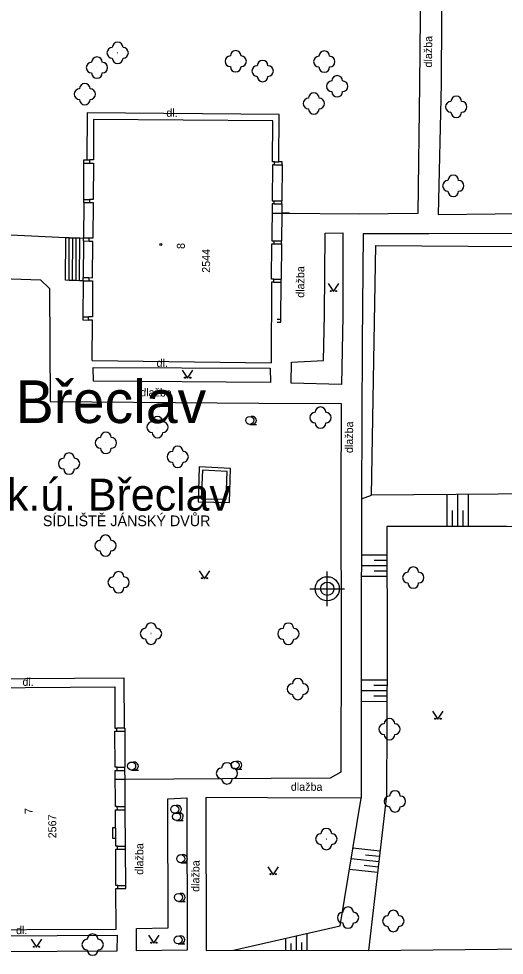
# Model space of a CAD drawing. Extents: x -584400 to -581602, y -1210894 to -1208793.
# Drawn here: x -582480.2 to -582434.8, y -1209883.4 to -1209795.7 of the extents above; entities that cross this region are included whole.
import ezdxf

# ---------------------------------------------------------------- set-up
doc = ezdxf.new("R2010")
doc.units = 0
for name, color, linetype in [('BUDOVY_MĚŘ', 7, 'Continuous'), ('NÁZEV_K_Ú', 7, 'Continuous'), ('NÁZVY_SÍDEL_JEDNOTKY', 7, 'Continuous'), ('NÁZVY_ULIC_TOK_SMĚR', 7, 'Continuous'), ('POMOC_POPIS', 7, 'Continuous'), ('ROZHRANÍ_PLOCH', 7, 'Continuous'), ('VÝŠKOPIS', 7, 'Continuous'), ('ZELEŇ', 7, 'Continuous'), ('ZN_BUDOV', 7, 'Continuous'), ('ZN_DOPLŇKOVÉ', 7, 'Continuous'), ('ZN_KULTUR', 7, 'Continuous'), ('Č_POPIS_EVID', 7, 'Continuous')]:
    doc.layers.add(name, color=color, linetype=linetype)

msp = doc.modelspace()

# ---------------------------------------------------------------- linework, layer by layer
at = {"layer": 'BUDOVY_MĚŘ'}
for points in [[(-582473.21, -1209805.1), (-582473.23, -1209808.89)], [(-582456.44, -1209805.24), (-582473.21, -1209805.1)], [(-582456.47, -1209809.07), (-582456.44, -1209805.24)], [(-582473.23, -1209808.89), (-582473.58, -1209808.89)], [(-582473.58, -1209809.19), (-582473.58, -1209808.89)], [(-582456.27, -1209809.08), (-582456.47, -1209809.07)], [(-582456.27, -1209809.35), (-582456.27, -1209809.08)], [(-582473.58, -1209809.19), (-582473.23, -1209809.19)], [(-582473.23, -1209809.19), (-582473.26, -1209812.59)], [(-582456.47, -1209809.35), (-582456.5, -1209812.73)], [(-582456.27, -1209809.35), (-582456.47, -1209809.35)], [(-582473.6, -1209812.59), (-582473.61, -1209812.89)], [(-582473.26, -1209812.59), (-582473.6, -1209812.59)], [(-582473.61, -1209812.89), (-582473.26, -1209812.89)], [(-582473.26, -1209812.89), (-582473.28, -1209816.23)], [(-582456.5, -1209813.01), (-582456.52, -1209816.47)], [(-582456.5, -1209812.73), (-582456.3, -1209812.73)], [(-582456.3, -1209813.01), (-582456.5, -1209813.01)], [(-582456.3, -1209813.01), (-582456.3, -1209812.73)], [(-582473.28, -1209816.23), (-582473.63, -1209816.23)], [(-582473.63, -1209816.53), (-582473.63, -1209816.23)], [(-582473.28, -1209816.53), (-582473.63, -1209816.53)], [(-582473.3, -1209819.93), (-582473.28, -1209816.53)], [(-582456.55, -1209820.07), (-582456.52, -1209816.75)], [(-582456.52, -1209816.47), (-582456.32, -1209816.47)], [(-582456.52, -1209816.75), (-582456.32, -1209816.75)], [(-582456.32, -1209816.75), (-582456.32, -1209816.47)], [(-582473.65, -1209819.92), (-582473.66, -1209820.22)], [(-582473.66, -1209820.22), (-582473.31, -1209820.23)], [(-582473.65, -1209819.92), (-582473.3, -1209819.93)], [(-582473.31, -1209820.23), (-582473.33, -1209823.61)], [(-582456.55, -1209820.35), (-582456.6, -1209827.9)], [(-582456.35, -1209820.08), (-582456.55, -1209820.07)], [(-582456.35, -1209820.36), (-582456.55, -1209820.35)], [(-582456.35, -1209820.36), (-582456.35, -1209820.08)], [(-582473.68, -1209823.91), (-582473.68, -1209823.61)], [(-582473.33, -1209823.61), (-582473.68, -1209823.61)], [(-582473.33, -1209823.91), (-582473.68, -1209823.91)], [(-582473.36, -1209827.7), (-582473.33, -1209823.91)], [(-582473.36, -1209827.7), (-582456.6, -1209827.9)], [(-582488, -1209858.38), (-582471.23, -1209858.27)], [(-582471.23, -1209858.27), (-582471.21, -1209862.12)], [(-582471.21, -1209862.12), (-582471.04, -1209862.12)], [(-582471.19, -1209865.8), (-582471.21, -1209862.42)], [(-582471.21, -1209862.42), (-582471.04, -1209862.42)], [(-582471.04, -1209862.42), (-582471.04, -1209862.12)], [(-582471.02, -1209865.79), (-582471.19, -1209865.8)], [(-582471.17, -1209869.48), (-582471.19, -1209866.09)], [(-582471.19, -1209866.09), (-582471.01, -1209866.09)], [(-582471.01, -1209866.09), (-582471.02, -1209865.79)], [(-582471, -1209869.48), (-582471.17, -1209869.48)], [(-582470.99, -1209869.78), (-582471, -1209869.48)], [(-582471.14, -1209873.18), (-582471.16, -1209869.78)], [(-582471.16, -1209869.78), (-582470.99, -1209869.78)], [(-582471.15, -1209871.48), (-582471.45, -1209871.48), (-582471.44, -1209872.45), (-582471.14, -1209872.45)], [(-582470.97, -1209873.18), (-582471.14, -1209873.18)], [(-582470.97, -1209873.48), (-582470.97, -1209873.18)], [(-582471.12, -1209876.87), (-582471.14, -1209873.48)], [(-582471.14, -1209873.48), (-582470.97, -1209873.48)], [(-582470.95, -1209876.87), (-582471.12, -1209876.87)], [(-582471.1, -1209880.95), (-582471.12, -1209877.17)], [(-582471.12, -1209877.17), (-582470.95, -1209877.17)], [(-582470.95, -1209877.17), (-582470.95, -1209876.87)], [(-582487.87, -1209881.03), (-582471.1, -1209880.95)]]:
    msp.add_lwpolyline(points, dxfattribs=at)
at = {"layer": 'ROZHRANÍ_PLOCH'}
for points in [[(-582437.83, -1209768.38), (-582433.72, -1209768.46), (-582433.85, -1209777.62), (-582434.01, -1209782.48), (-582438.75, -1209782.44), (-582438.8, -1209776.31), (-582438.59, -1209769.87), (-582440.42, -1209769.81), (-582440.61, -1209789.09), (-582440.67, -1209801.77), (-582440.96, -1209814), (-582430.28, -1209813.89), (-582418.52, -1209814.08)], [(-582455.61, -1209813.89), (-582448.46, -1209813.94), (-582442.83, -1209813.89), (-582442.67, -1209801.83), (-582442.56, -1209789.12), (-582442.36, -1209773.59), (-582445.65, -1209773.49), (-582445.72, -1209778.04), (-582463.08, -1209777.82)], [(-582473.8, -1209804.49), (-582473.83, -1209808.89), (-582473.58, -1209808.89)], [(-582455.84, -1209804.64), (-582473.8, -1209804.49)], [(-582456.27, -1209809.08), (-582455.87, -1209809.08), (-582455.84, -1209804.64)], [(-582474.12, -1209809.19), (-582474.12, -1209808.89), (-582473.83, -1209808.89)], [(-582455.57, -1209809.36), (-582455.57, -1209809.08), (-582455.87, -1209809.08)], [(-582474.14, -1209812.59), (-582474.12, -1209809.19), (-582473.58, -1209809.19)], [(-582456.27, -1209809.35), (-582455.57, -1209809.36), (-582455.6, -1209812.74)], [(-582474.14, -1209812.89), (-582474.14, -1209812.59)], [(-582474.14, -1209812.59), (-582473.6, -1209812.59)], [(-582474.14, -1209812.89), (-582474.16, -1209816.22)], [(-582474.14, -1209812.89), (-582473.61, -1209812.89)], [(-582456.3, -1209812.73), (-582455.6, -1209812.74)], [(-582456.3, -1209813.01), (-582455.6, -1209813.02)], [(-582455.6, -1209813.02), (-582455.61, -1209813.89)], [(-582455.6, -1209813.02), (-582455.6, -1209812.74)], [(-582456.5, -1209813.89), (-582455.61, -1209813.89)], [(-582455.61, -1209813.89), (-582455.63, -1209816.47)], [(-582454.87, -1209813.89), (-582455.61, -1209813.89)], [(-582475.82, -1209816.2), (-582490.67, -1209815.49)], [(-582430.03, -1209815.78), (-582441.84, -1209815.83), (-582447.99, -1209815.82), (-582448.07, -1209826.02), (-582448.13, -1209840.64), (-582448.17, -1209854.33), (-582448.18, -1209868.68), (-582456.93, -1209868.67), (-582462.7, -1209868.63), (-582462.67, -1209882.97), (-582460.13, -1209882.92), (-582447.49, -1209882.95), (-582432.37, -1209882.81)], [(-582449.88, -1209815.73), (-582449.9, -1209823.53), (-582450.01, -1209829.94), (-582454.71, -1209829.81), (-582454.69, -1209827.83), (-582451.69, -1209827.7), (-582451.59, -1209823.4), (-582451.54, -1209815.77), (-582449.88, -1209815.73)], [(-582475.51, -1209820.18), (-582475.84, -1209820.17), (-582475.82, -1209816.2)], [(-582475.49, -1209816.2), (-582475.82, -1209816.2)], [(-582475.18, -1209820.19), (-582475.51, -1209820.18), (-582475.49, -1209816.2)], [(-582475.49, -1209816.2), (-582475.16, -1209816.2)], [(-582475.18, -1209820.19), (-582475.16, -1209816.2)], [(-582475.16, -1209816.2), (-582474.5, -1209816.21)], [(-582474.85, -1209820.2), (-582474.83, -1209816.22)], [(-582474.52, -1209820.21), (-582474.5, -1209816.21)], [(-582474.5, -1209816.21), (-582474.16, -1209816.22)], [(-582474.16, -1209816.52), (-582474.2, -1209819.92)], [(-582474.16, -1209816.52), (-582474.16, -1209816.22)], [(-582473.63, -1209816.23), (-582474.16, -1209816.22)], [(-582473.63, -1209816.53), (-582474.16, -1209816.52)], [(-582456.32, -1209816.47), (-582455.63, -1209816.47)], [(-582456.32, -1209816.75), (-582455.63, -1209816.75)], [(-582455.63, -1209816.75), (-582455.65, -1209820.08)], [(-582455.63, -1209816.75), (-582455.63, -1209816.47)], [(-582420.74, -1209840.06), (-582431.38, -1209840.17), (-582447.21, -1209840.3), (-582446.81, -1209816.9), (-582433.85, -1209817), (-582418.8, -1209817.23)], [(-582491.86, -1209819.67), (-582478.18, -1209820.13)], [(-582478.18, -1209820.13), (-582477.34, -1209820.93)], [(-582474.85, -1209820.2), (-582475.18, -1209820.19)], [(-582474.52, -1209820.21), (-582474.85, -1209820.2)], [(-582474.2, -1209820.22), (-582474.52, -1209820.21)], [(-582474.2, -1209820.22), (-582474.22, -1209823.6), (-582473.68, -1209823.61)], [(-582474.2, -1209820.22), (-582474.2, -1209819.92)], [(-582474.2, -1209819.92), (-582473.65, -1209819.92)], [(-582474.2, -1209820.22), (-582473.66, -1209820.22)], [(-582456.35, -1209820.08), (-582455.65, -1209820.08)], [(-582456.35, -1209820.36), (-582455.65, -1209820.36)], [(-582456.03, -1209823.82), (-582455.68, -1209823.83), (-582455.65, -1209820.36)], [(-582455.65, -1209820.36), (-582455.65, -1209820.08)], [(-582477.34, -1209820.93), (-582477.28, -1209831.53)], [(-582474.22, -1209823.6), (-582474.22, -1209823.89), (-582473.68, -1209823.91)], [(-582456.03, -1209824.1), (-582455.68, -1209824.11), (-582455.68, -1209823.83)], [(-582473.24, -1209828.36), (-582456.7, -1209828.42), (-582456.64, -1209829.75), (-582473.22, -1209829.62), (-582473.24, -1209828.36)], [(-582477.28, -1209831.53), (-582457.76, -1209831.69), (-582450.05, -1209831.73), (-582450.06, -1209840.74), (-582450.03, -1209853.96), (-582450.07, -1209866.27), (-582451.07, -1209866.81), (-582456.58, -1209866.85), (-582470.27, -1209866.93)], [(-582463.32, -1209837.64), (-582463.44, -1209840.93), (-582460.5, -1209840.99), (-582460.39, -1209837.8), (-582463.32, -1209837.64)], [(-582463.03, -1209837.96), (-582463.13, -1209840.64), (-582460.79, -1209840.68), (-582460.7, -1209838.08), (-582463.03, -1209837.96)], [(-582488.85, -1209857.53), (-582470.39, -1209857.42)], [(-582470.39, -1209857.42), (-582470.36, -1209862.12), (-582471.04, -1209862.12)], [(-582471.04, -1209862.42), (-582470.3, -1209862.41), (-582470.28, -1209865.79)], [(-582470.36, -1209862.12), (-582470.3, -1209862.12), (-582470.3, -1209862.41)], [(-582471.02, -1209865.79), (-582470.28, -1209865.79)], [(-582471.01, -1209866.09), (-582470.28, -1209866.09)], [(-582470.28, -1209866.09), (-582470.28, -1209865.79)], [(-582470.27, -1209866.93), (-582470.28, -1209866.09)], [(-582470.27, -1209866.93), (-582471.18, -1209866.94)], [(-582470.25, -1209869.48), (-582470.27, -1209866.93)], [(-582466.26, -1209868.74), (-582464.48, -1209868.65), (-582464.46, -1209882.93), (-582469.2, -1209883), (-582469.2, -1209880.9), (-582466.24, -1209880.84), (-582466.26, -1209868.74)], [(-582471, -1209869.48), (-582470.25, -1209869.48)], [(-582470.25, -1209869.77), (-582470.25, -1209869.48)], [(-582470.99, -1209869.78), (-582470.25, -1209869.77)], [(-582470.23, -1209873.18), (-582470.25, -1209869.77)], [(-582470.97, -1209873.18), (-582470.23, -1209873.18)], [(-582470.23, -1209873.48), (-582470.23, -1209873.18)], [(-582470.97, -1209873.48), (-582470.23, -1209873.48)], [(-582470.95, -1209876.87), (-582470.2, -1209876.86), (-582470.23, -1209873.48)], [(-582470.95, -1209877.17), (-582470.2, -1209877.16), (-582470.2, -1209876.86)], [(-582487.85, -1209881.61), (-582471.01, -1209881.52), (-582471.04, -1209883.02), (-582487.82, -1209883.12), (-582487.85, -1209881.61)]]:
    msp.add_lwpolyline(points, dxfattribs=at)
at = {"layer": 'VÝŠKOPIS'}
for points in [[(-582448.13, -1209840.64), (-582447.21, -1209840.3)], [(-582440.15, -1209840.24), (-582440.15, -1209843.25)], [(-582439.15, -1209840.23), (-582439.15, -1209843.25)], [(-582438.15, -1209840.23), (-582438.15, -1209843.25)], [(-582439.65, -1209841.74), (-582439.65, -1209843.25)], [(-582438.65, -1209841.74), (-582438.65, -1209843.25)], [(-582420.14, -1209843.41), (-582434.53, -1209843.25), (-582445.76, -1209843.25), (-582445.75, -1209854.84), (-582445.81, -1209868.43), (-582447.49, -1209882.95)], [(-582448.15, -1209845.89), (-582445.76, -1209845.89)], [(-582446.95, -1209846.39), (-582445.76, -1209846.39)], [(-582448.15, -1209846.89), (-582445.76, -1209846.89)], [(-582446.95, -1209847.39), (-582445.76, -1209847.39)], [(-582448.15, -1209847.89), (-582445.76, -1209847.89)], [(-582448.17, -1209857.61), (-582445.76, -1209857.62)], [(-582446.97, -1209858.12), (-582445.76, -1209858.12)], [(-582448.17, -1209858.61), (-582445.77, -1209858.62)], [(-582446.97, -1209859.12), (-582445.77, -1209859.12)], [(-582448.17, -1209859.61), (-582445.77, -1209859.62)], [(-582460.13, -1209882.92), (-582450.15, -1209880.65), (-582448.18, -1209868.68)], [(-582448.95, -1209873.35), (-582446.41, -1209873.64)], [(-582447.75, -1209873.99), (-582446.47, -1209874.14)], [(-582449.11, -1209874.34), (-582446.53, -1209874.64)], [(-582449.27, -1209875.33), (-582446.64, -1209875.63)], [(-582447.89, -1209874.98), (-582446.59, -1209875.13)], [(-582455.25, -1209881.81), (-582455.25, -1209882.93)], [(-582454.25, -1209881.58), (-582454.25, -1209882.93)], [(-582453.25, -1209881.36), (-582453.25, -1209882.94)], [(-582454.75, -1209882.32), (-582454.75, -1209882.93)], [(-582453.75, -1209882.2), (-582453.75, -1209882.94)]]:
    msp.add_lwpolyline(points, dxfattribs=at)
at = {"layer": 'ZELEŇ'}
for centre in [(-582470.96, -1209798.86), (-582472.9, -1209800.25), (-582459.91, -1209799.66), (-582451.62, -1209799.69), (-582457.39, -1209800.57), (-582450.41, -1209802), (-582474.03, -1209802.74), (-582452.6, -1209803.61), (-582439.27, -1209803.92), (-582439.55, -1209811.33), (-582451.98, -1209833.04), (-582467.23, -1209833.93), (-582472.06, -1209835.41), (-582465.34, -1209836.71), (-582475.51, -1209837.35), (-582472.1, -1209845.03), (-582470.87, -1209848.47), (-582443.29, -1209848.03), (-582467.84, -1209853.28), (-582454.98, -1209853.29), (-582454.1, -1209858.47), (-582445.52, -1209862.23), (-582460.73, -1209866.37), (-582445.01, -1209868.99), (-582451.43, -1209872.52), (-582449.4, -1209879.88), (-582445.16, -1209880.2), (-582473.3, -1209882.41)]:
    msp.add_circle(centre, 0.0005, dxfattribs=at)
for centre, start, end in [((-582471.46, -1209798.86), 89.99999, 269.99999), ((-582470.96, -1209798.36), 0, 179.99999), ((-582470.46, -1209798.86), 270, 89.99999), ((-582472.9, -1209799.75), 0, 179.99999), ((-582470.96, -1209799.36), 179.99999, 359.99999), ((-582460.41, -1209799.66), 89.99999, 269.99999), ((-582459.91, -1209799.16), 0, 179.99999), ((-582459.41, -1209799.66), 270, 89.99999), ((-582452.12, -1209799.69), 89.99999, 269.99999), ((-582451.62, -1209799.19), 0, 179.99999), ((-582451.12, -1209799.69), 270, 89.99999), ((-582473.4, -1209800.25), 89.99999, 269.99999), ((-582472.4, -1209800.25), 270, 89.99999), ((-582459.91, -1209800.16), 179.99999, 359.99999), ((-582457.89, -1209800.57), 89.99999, 269.99999), ((-582457.39, -1209800.07), 0, 179.99999), ((-582456.89, -1209800.57), 270, 89.99999), ((-582451.62, -1209800.19), 179.99999, 359.99999), ((-582472.9, -1209800.75), 179.99999, 359.99999), ((-582457.39, -1209801.07), 179.99999, 359.99999), ((-582450.41, -1209801.5), 0, 179.99999), ((-582474.03, -1209802.24), 0, 179.99999), ((-582450.91, -1209802), 89.99999, 269.99999), ((-582449.91, -1209802), 270, 89.99999), ((-582474.53, -1209802.74), 89.99999, 269.99999), ((-582473.53, -1209802.74), 270, 89.99999), ((-582452.6, -1209803.11), 0, 179.99999), ((-582450.41, -1209802.5), 179.99999, 359.99999), ((-582439.27, -1209803.42), 0, 179.99999), ((-582474.03, -1209803.24), 179.99999, 359.99999), ((-582453.1, -1209803.61), 89.99999, 269.99999), ((-582452.1, -1209803.61), 270, 89.99999), ((-582439.77, -1209803.92), 89.99999, 269.99999), ((-582438.77, -1209803.92), 270, 89.99999), ((-582452.6, -1209804.11), 179.99999, 359.99999), ((-582439.27, -1209804.42), 179.99999, 359.99999), ((-582440.05, -1209811.33), 89.99999, 269.99999), ((-582439.55, -1209810.83), 0, 179.99999), ((-582439.05, -1209811.33), 270, 89.99999), ((-582439.55, -1209811.83), 179.99999, 359.99999), ((-582452.48, -1209833.04), 89.99999, 269.99999), ((-582451.98, -1209832.54), 0, 179.99999), ((-582451.48, -1209833.04), 270, 89.99999), ((-582467.73, -1209833.93), 89.99999, 269.99999), ((-582467.23, -1209833.43), 0, 179.99999), ((-582466.73, -1209833.93), 270, 89.99999), ((-582451.98, -1209833.54), 179.99999, 359.99999), ((-582472.06, -1209834.91), 0, 179.99999), ((-582467.23, -1209834.43), 179.99999, 359.99999), ((-582472.56, -1209835.41), 89.99999, 269.99999), ((-582471.56, -1209835.41), 270, 89.99999), ((-582472.06, -1209835.91), 179.99999, 359.99999), ((-582465.84, -1209836.71), 89.99999, 269.99999), ((-582465.34, -1209836.21), 0, 179.99999), ((-582464.84, -1209836.71), 270, 89.99999), ((-582476.01, -1209837.35), 89.99999, 269.99999), ((-582475.51, -1209836.85), 0, 179.99999), ((-582475.01, -1209837.35), 270, 89.99999), ((-582475.51, -1209837.85), 179.99999, 359.99999), ((-582465.34, -1209837.21), 179.99999, 359.99999), ((-582472.1, -1209844.53), 0, 179.99999), ((-582472.6, -1209845.03), 89.99999, 269.99999), ((-582471.6, -1209845.03), 270, 89.99999), ((-582472.1, -1209845.53), 179.99999, 359.99999), ((-582470.87, -1209847.97), 0, 179.99999), ((-582443.79, -1209848.03), 89.99999, 269.99999), ((-582443.29, -1209847.53), 0, 179.99999), ((-582442.79, -1209848.03), 270, 89.99999), ((-582471.37, -1209848.47), 89.99999, 269.99999), ((-582470.37, -1209848.47), 270, 89.99999), ((-582443.29, -1209848.53), 179.99999, 359.99999), ((-582470.87, -1209848.97), 179.99999, 359.99999), ((-582468.34, -1209853.28), 89.99999, 269.99999), ((-582467.84, -1209852.78), 0, 179.99999), ((-582467.34, -1209853.28), 270, 89.99999), ((-582455.48, -1209853.29), 89.99999, 269.99999), ((-582454.98, -1209852.79), 0, 179.99999), ((-582454.48, -1209853.29), 270, 89.99999), ((-582467.84, -1209853.78), 179.99999, 359.99999), ((-582454.98, -1209853.79), 179.99999, 359.99999), ((-582454.6, -1209858.47), 89.99999, 269.99999), ((-582454.1, -1209857.97), 0, 179.99999), ((-582453.6, -1209858.47), 270, 89.99999), ((-582454.1, -1209858.97), 179.99999, 359.99999), ((-582446.02, -1209862.23), 89.99999, 269.99999), ((-582445.52, -1209861.73), 0, 179.99999), ((-582445.02, -1209862.23), 270, 89.99999), ((-582445.52, -1209862.73), 179.99999, 359.99999), ((-582461.23, -1209866.37), 89.99999, 269.99999), ((-582460.73, -1209865.87), 0, 179.99999), ((-582460.23, -1209866.37), 270, 89.99999), ((-582460.73, -1209866.87), 179.99999, 359.99999), ((-582445.51, -1209868.99), 89.99999, 269.99999), ((-582445.01, -1209868.49), 0, 179.99999), ((-582444.51, -1209868.99), 270, 89.99999), ((-582445.01, -1209869.49), 179.99999, 359.99999), ((-582451.93, -1209872.52), 89.99999, 269.99999), ((-582451.43, -1209872.02), 0, 179.99999), ((-582450.93, -1209872.52), 270, 89.99999), ((-582451.43, -1209873.02), 179.99999, 359.99999), ((-582449.4, -1209879.38), 0, 179.99999), ((-582445.16, -1209879.7), 0, 179.99999), ((-582449.9, -1209879.88), 89.99999, 269.99999), ((-582448.9, -1209879.88), 270, 89.99999), ((-582445.66, -1209880.2), 89.99999, 269.99999), ((-582444.66, -1209880.2), 270, 89.99999), ((-582449.4, -1209880.38), 179.99999, 359.99999), ((-582445.16, -1209880.7), 179.99999, 359.99999), ((-582473.8, -1209882.41), 89.99999, 269.99999), ((-582473.3, -1209881.91), 0, 179.99999), ((-582472.8, -1209882.41), 270, 89.99999), ((-582473.3, -1209882.91), 179.99999, 359.99999)]:
    msp.add_arc(centre, 0.5, start, end, dxfattribs=at)
at = {"layer": 'ZN_BUDOV'}
msp.add_circle((-582466.92, -1209816.82), 0.0875, dxfattribs=at)
at = {"layer": 'ZN_DOPLŇKOVÉ'}
for p, q in [((-582451.34, -1209850.695), (-582451.34, -1209847.445)), ((-582452.965, -1209849.07), (-582449.715, -1209849.07))]:
    msp.add_line(p, q, dxfattribs=at)
for radius in [1.125, 0.625]:
    msp.add_circle((-582451.34, -1209849.07), radius, dxfattribs=at)
at = {"layer": 'ZN_KULTUR'}
for p, q in [((-582458.6, -1209833.675), (-582457.975, -1209833.675)), ((-582469.65, -1209866.055), (-582469.025, -1209866.055)), ((-582459.97, -1209865.975), (-582459.345, -1209865.975)), ((-582465.62, -1209870.105), (-582464.995, -1209870.105)), ((-582465.45, -1209870.785), (-582464.825, -1209870.785)), ((-582465.06, -1209874.735), (-582464.435, -1209874.735)), ((-582465.27, -1209878.365), (-582464.645, -1209878.365)), ((-582465.3, -1209882.345), (-582464.675, -1209882.345))]:
    msp.add_line(p, q, dxfattribs=at)
for points in [[(-582451.27, -1209820.49), (-582450.77, -1209821.24), (-582450.27, -1209820.49)], [(-582464.91, -1209828.6), (-582464.41, -1209829.35), (-582463.91, -1209828.6)], [(-582463.34, -1209847.38), (-582462.84, -1209848.13), (-582462.34, -1209847.38)], [(-582441.48, -1209860.55), (-582440.98, -1209861.3), (-582440.48, -1209860.55)], [(-582456.9, -1209875.11), (-582456.4, -1209875.86), (-582455.9, -1209875.11)], [(-582479.05, -1209881.91), (-582478.55, -1209882.66), (-582478.05, -1209881.91)], [(-582468.07, -1209881.53), (-582467.57, -1209882.28), (-582467.07, -1209881.53)]]:
    msp.add_lwpolyline(points, dxfattribs=at)
for centre, radius in [((-582451.02, -1209821.19), 0.05), ((-582450.52, -1209821.19), 0.05), ((-582464.66, -1209829.3), 0.05), ((-582464.16, -1209829.3), 0.05), ((-582458.6, -1209833.3), 0.375), ((-582463.09, -1209848.08), 0.05), ((-582462.59, -1209848.08), 0.05), ((-582441.23, -1209861.25), 0.05), ((-582440.73, -1209861.25), 0.05), ((-582459.97, -1209865.6), 0.375), ((-582469.65, -1209865.68), 0.375), ((-582465.62, -1209869.73), 0.375), ((-582465.45, -1209870.41), 0.375), ((-582465.06, -1209874.36), 0.375), ((-582456.65, -1209875.81), 0.05), ((-582456.15, -1209875.81), 0.05), ((-582465.27, -1209877.99), 0.375), ((-582465.3, -1209881.97), 0.375), ((-582478.8, -1209882.61), 0.05), ((-582478.3, -1209882.61), 0.05), ((-582467.82, -1209882.23), 0.05), ((-582467.32, -1209882.23), 0.05)]:
    msp.add_circle(centre, radius, dxfattribs=at)
for centre in [(-582458.35, -1209833.3), (-582459.72, -1209865.6), (-582469.4, -1209865.68), (-582465.37, -1209869.73), (-582465.2, -1209870.41), (-582464.81, -1209874.36), (-582465.02, -1209877.99), (-582465.05, -1209881.97)]:
    msp.add_arc(centre, 0.375, 249.49437, 109.04743, dxfattribs=at)

# ---------------------------------------------------------------- texts
at = {"layer": 'NÁZEV_K_Ú'}
msp.add_text('k.ú. Břeclav', height=3, dxfattribs=at).set_placement((-582481.32, -1209841.76))
at = {"layer": 'NÁZVY_SÍDEL_JEDNOTKY'}
msp.add_text('Břeclav', height=4, dxfattribs=at).set_placement((-582480.51, -1209833.55))
at = {"layer": 'NÁZVY_ULIC_TOK_SMĚR'}
msp.add_text('SÍDLIŠTĚ JÁNSKÝ DVŮR', height=1, dxfattribs=at).set_placement((-582477.96, -1209843.21))
at = {"layer": 'POMOC_POPIS'}
for s, rotation, p in [('dlažba', 89.54792, (-582441.54, -1209800.24)), ('dl.', 359.30052, (-582466.41, -1209804.85)), ('dlažba', 89.65323, (-582453.5, -1209821.81)), ('dl.', 359.30052, (-582467.32, -1209828.29)), ('dlažba', 359.30052, (-582468.85, -1209831.04)), ('dlažba', 89.54792, (-582448.94, -1209836.36)), ('dl.', 359.30052, (-582479.87, -1209858.16)), ('dlažba', 359.93449, (-582454.75, -1209868)), ('dlažba', 89.54792, (-582468.57, -1209875.87)), ('dlažba', 89.54792, (-582463.32, -1209877.47)), ('dl.', 0.30711, (-582480.47, -1209881.43))]:
    msp.add_text(s, height=0.75, rotation=rotation, dxfattribs=at).set_placement(p)
at = {"layer": 'Č_POPIS_EVID'}
for s, rotation, p in [('8', 89.99998, (-582464.67, -1209817.24)), ('2544', 89.99998, (-582462.31, -1209819.47)), ('7', 90.32399, (-582478.9, -1209870.18)), ('2567', 90.32399, (-582476.7, -1209872.45))]:
    msp.add_text(s, height=0.75, rotation=rotation, dxfattribs=at).set_placement(p)

doc.saveas('drawing.dxf')
